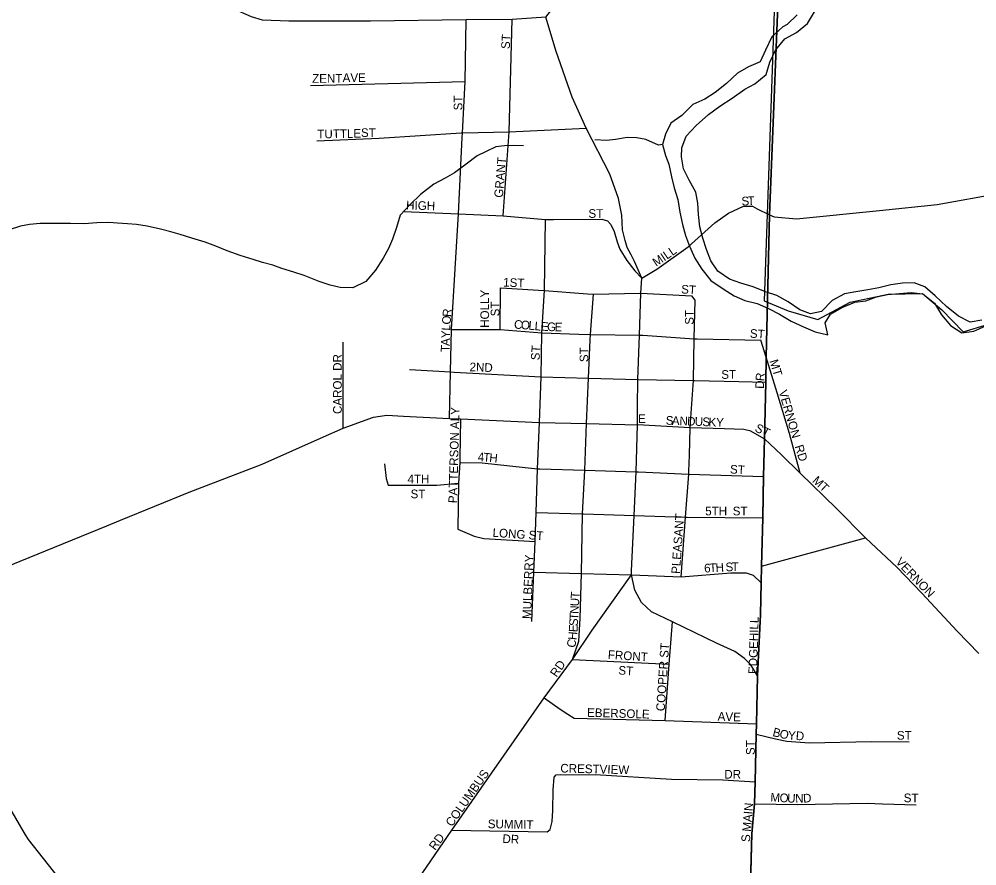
# Model space of a CAD drawing. Extents: x 1759416 to 2214760, y 252598 to 1116833.
# Drawn here: x 1952854 to 1958374, y 901197 to 906081 of the extents above; entities that cross this region are included whole.
import ezdxf

# ---------------------------------------------------------------- set-up
doc = ezdxf.new("R2010")
doc.units = 0
for name, color, linetype in [('GM_X_City_Street', 7, 'Continuous'), ('GM_X_City_Street_Text', 7, 'Continuous'), ('GM_X_Corporation', 7, 'Continuous'), ('GM_X_County_Road', 7, 'Continuous'), ('GM_X_Major_River', 7, 'Continuous'), ('GM_X_Minor_River', 7, 'Continuous'), ('GM_X_State_Route', 7, 'Continuous'), ('GM_X_Township', 7, 'Continuous')]:
    doc.layers.add(name, color=color, linetype=linetype)

msp = doc.modelspace()

# ---------------------------------------------------------------- linework, layer by layer
at = {"layer": 'GM_X_City_Street'}
for points in [[(1955889.5, 906091.6), (1955696.5, 906078.8), (1955430.2, 906077.2), (1954879, 906069.1), (1954408.1, 906068), (1954256.7, 906074.6), (1954192.4, 906094.2), (1954086.8, 906139.9), (1954003.5, 906184.5)], [(1955407.6, 905397.8), (1955408.9, 905425.4), (1955423.8, 905721.8), (1955430.2, 906077.2)], [(1955643.1, 904947), (1955679.1, 905431.6), (1955696.5, 906078.8)], [(1954533.7, 905697.9), (1955423.8, 905721.8)], [(1954570.4, 905378.5), (1954928.3, 905393.2), (1955401.2, 905424.8)], [(1955401.2, 905424.8), (1955408.9, 905425.4), (1955679.1, 905431.6), (1956121.8, 905452.3)], [(1955334.1, 903778.3), (1955339.7, 904046.4), (1955346.5, 904290.5), (1955386.9, 904958.4), (1955407.6, 905397.8)], [(1956442.9, 904587.5), (1956528.8, 904638), (1956709.9, 904767.8), (1956862.8, 904906.4), (1956942.8, 904962.5), (1957028.8, 905002), (1957080.1, 905002), (1957107.6, 904986), (1957178.3, 904951.6), (1957191.3, 904946.1)], [(1955071.8, 904970.4), (1955386.9, 904958.4), (1955643.1, 904947), (1955665.3, 904945.1)], [(1955665.3, 904945.1), (1955887.4, 904925.8), (1955934.4, 904925.9)], [(1955809, 902606.9), (1955821, 902890.6), (1955828.4, 903068.2), (1955834, 903235.7), (1955842.5, 903487.2), (1955853, 903754.3), (1955863.3, 904018), (1955867.1, 904272.1), (1955881.3, 904515.4), (1955887.4, 904925.8)], [(1955934.4, 904925.9), (1956213.3, 904926.9), (1956244.5, 904917.2), (1956263.6, 904897.1), (1956282.7, 904855), (1956300.7, 904796.7), (1956315.8, 904754.6), (1956356.9, 904688.3), (1956402.1, 904628.1), (1956442.9, 904587.5)], [(1955626.2, 904289.7), (1955627.7, 904530.1)], [(1955627.7, 904530.1), (1955663.1, 904528.6), (1955878.7, 904515.5)], [(1955878.7, 904515.5), (1955881.3, 904515.4), (1956129.4, 904497.3)], [(1956129.4, 904497.3), (1956164.4, 904494.7), (1956430.9, 904500.1)], [(1956145.8, 904231), (1956147.3, 904262.1), (1956164.4, 904494.7)], [(1956430.9, 904500.1), (1956437.4, 904500.2), (1956732, 904483.9)], [(1956721, 903727.5), (1956740, 903996.6), (1956745.2, 904236.3), (1956749.8, 904460.7), (1956732, 904483.9)], [(1955346.5, 904290.5), (1955626.2, 904289.7), (1955818.4, 904275.7)], [(1955818.4, 904275.7), (1955867.1, 904272.1), (1956080.6, 904264.5)], [(1956080.6, 904264.5), (1956147.3, 904262.1), (1956430.1, 904258.3), (1956447.9, 904257.1)], [(1954721.6, 903721.7), (1954721.3, 904216.8)], [(1956043.1, 902387.2), (1956078.9, 902493.4), (1956088.2, 902624.8), (1956095.2, 902883), (1956101.2, 903227.3), (1956113.5, 903480.2), (1956124.3, 903747.8), (1956134.8, 904010.5), (1956145.8, 904231)], [(1956447.9, 904257.1), (1956745.2, 904236.3), (1956762.1, 904236.1)], [(1956762.1, 904236.1), (1957129.5, 904229.8)], [(1957142.5, 903334.7), (1957144.8, 903443), (1957149.7, 903659.2), (1957156.9, 903986.6), (1957160.1, 904130.8), (1957129.5, 904229.8)], [(1957355.3, 903462.2), (1957293.7, 903691.6), (1957223.3, 903926.2), (1957160.1, 904130.8), (1957129.5, 904229.8)], [(1955104.8, 904060.2), (1955339.7, 904046.4), (1955361, 904045.2)], [(1955361, 904045.2), (1955863.3, 904018), (1956134.8, 904010.5), (1956420.8, 904003), (1956740, 903996.6), (1956746.3, 903996.4)], [(1956746.3, 903996.4), (1957002.9, 903990.3)], [(1957002.9, 903990.3), (1957156.9, 903986.6)], [(1955397.4, 903775.4), (1955393.4, 903548.4)], [(1956384.3, 902898.8), (1956398.4, 903217.5), (1956409.5, 903469.7), (1956417.2, 903740.8)], [(1957147.2, 903660.6), (1957071.9, 903703.5), (1957029.9, 903714.3), (1956919, 903718.6), (1956720.7, 903723.4), (1956417.2, 903740.8)], [(1956714, 903473.2), (1956718, 903565.6), (1956720.7, 903723.4), (1956721, 903727.5)], [(1958386, 902422.1), (1958260.8, 902551.3), (1958056, 902769.5), (1957913.8, 902917.5), (1957732.2, 903089.1), (1957565.1, 903257.7), (1957355.3, 903462.2), (1957247.5, 903567.8), (1957149.7, 903659.2), (1957147.2, 903660.6)], [(1955393.4, 903548.4), (1955393, 903523.2), (1955387.2, 903403.9), (1955382.6, 903140)], [(1954959.8, 903515.9), (1954968.7, 903431.4), (1954981.6, 903392.6), (1955261.9, 903393.6), (1955387.2, 903403.9)], [(1955393, 903523.2), (1955523.3, 903522.4), (1955842.5, 903487.2), (1955855.5, 903486.9)], [(1955855.5, 903486.9), (1956113.5, 903480.2), (1956409.5, 903469.7), (1956422.9, 903469.1)], [(1956422.9, 903469.1), (1956713.2, 903456.8), (1957144.8, 903443)], [(1956669.7, 902864.3), (1956694.4, 903207.7), (1956713.2, 903456.8), (1956714, 903473.2)], [(1957129.9, 902766.5), (1957131.3, 902830.1), (1957133.4, 902925.7), (1957139.6, 903205), (1957142.5, 903334.7)], [(1955834, 903235.7), (1956101.2, 903227.3), (1956106, 903227.1)], [(1956106, 903227.1), (1956398.4, 903217.5), (1956694.4, 903207.7), (1956704.3, 903207.6)], [(1956704.3, 903207.6), (1957139.6, 903205)], [(1955382.6, 903140), (1955476.8, 903099.6), (1955533, 903084.9), (1955828.4, 903068.2)], [(1957133.4, 902925.7), (1957732.2, 903089.1)], [(1955821, 902890.6), (1956095.2, 902883), (1956383.2, 902875.1), (1956430.8, 902873.3)], [(1957110.4, 902293.3), (1957070.5, 902356.4), (1957034.3, 902392.6), (1956979.1, 902432.8), (1956873.9, 902482.5), (1956619.1, 902604.4), (1956498.8, 902661.4), (1956440.2, 902715.2), (1956402.2, 902786.4), (1956383.2, 902875.1), (1956384.3, 902898.8)], [(1956430.8, 902873.3), (1956669.7, 902864.3), (1956956.1, 902888), (1957043.5, 902888), (1957083.9, 902873.3), (1957131.3, 902830.1)], [(1955347.9, 901403.9), (1955879.9, 902166.8), (1956043.1, 902387.2), (1956155.9, 902555.8), (1956383.2, 902875.1)], [(1957110.4, 902293.3), (1957127.2, 902646.1), (1957129.9, 902766.5)], [(1956577.9, 902035.4), (1956600.5, 902360.6), (1956619.1, 902604.4)], [(1956043.1, 902387.2), (1956600.5, 902360.6)], [(1957074, 901242.2), (1957077.7, 901381.8), (1957092.5, 901555.6), (1957095.5, 901681.7), (1957102.2, 901956.1), (1957103.7, 902016.8), (1957110.4, 902293.3)], [(1955879.9, 902166.8), (1955972.8, 902100.5), (1956016.6, 902071.3), (1956053.7, 902048.7), (1956577.9, 902035.4), (1957103.7, 902016.8)], [(1957102.2, 901956.1), (1957214.3, 901929.2), (1957279.2, 901916), (1957409.1, 901907.6), (1957764, 901913.6), (1957984.1, 901912.4)], [(1955914, 901406), (1955926.5, 901453.7), (1955929.9, 901515.9), (1955931.3, 901636.1), (1955937.5, 901708), (1955948.6, 901721.8), (1955972.8, 901724.6), (1956004.6, 901721.8), (1956174.1, 901723.2), (1956613.2, 901697), (1956909.6, 901692.5), (1957095.5, 901681.7)], [(1957092.5, 901555.6), (1957341.6, 901550.6), (1957741, 901559.5), (1957829.7, 901554.4), (1958024.9, 901549.3)], [(1954939.3, 900805.7), (1955347.9, 901403.9)], [(1955347.9, 901403.9), (1955898.2, 901394.3), (1955914, 901406)]]:
    msp.add_lwpolyline(points, dxfattribs=at)
at = {"layer": 'GM_X_Corporation'}
msp.add_lwpolyline([(1957219.3, 906515.9), (1957147.3, 904455.6), (1957286, 904399), (1957458, 904347.7), (1957643.2, 904448.8), (1957862, 904493.5), (1958060.5, 904498.3), (1958172, 904403.3), (1958295.3, 904278.1), (1958435.9, 904319.3)], dxfattribs=at)
at = {"layer": 'GM_X_County_Road'}
for points in [[(1957191.3, 904946.1), (1957205.3, 904940.1), (1957334.9, 904928.2), (1957812.8, 904976.2), (1958145.9, 905011.7), (1958508.9, 905077.2)], [(1957067.4, 901031.9), (1957070, 901092.2), (1957074, 901242.2)]]:
    msp.add_lwpolyline(points, dxfattribs=at)
at = {"layer": 'GM_X_Major_River'}
for points in [[(1958402.2, 904343.9), (1958336, 904332.1), (1958268.1, 904368.4), (1958198.3, 904422.8), (1958134.5, 904485.2), (1958074.6, 904537.5), (1958012.6, 904559.8), (1957944.5, 904558), (1957878.4, 904548.2), (1957808.2, 904530.4), (1957746.1, 904518.6), (1957676, 904508.8), (1957611.8, 904497), (1957539.6, 904457.1), (1957479.2, 904395.1), (1957415.1, 904381.3), (1957353.1, 904403.6), (1957287.2, 904449.9), (1957221.3, 904486.2), (1957155.3, 904508.5), (1957085.3, 904536.8), (1957013.3, 904557.1), (1956947.4, 904581.4), (1956881.5, 904627.7), (1956839.7, 904686), (1956816, 904752.3), (1956794.2, 904816.5), (1956776.5, 904882.8), (1956768.8, 904953), (1956765.1, 905019.2), (1956753.3, 905083.4), (1956715.6, 905151.7), (1956683.8, 905218), (1956672.1, 905286.2), (1956674.4, 905338.3), (1956698.7, 905406.5), (1956757, 905466.4), (1956827.4, 905530.4), (1956891.7, 905578.3), (1956964, 905624.2), (1957036.3, 905676.1), (1957094.5, 905708), (1957158.9, 905761.9), (1957181.2, 905832), (1957213.6, 905902.1), (1957267.9, 905966.1), (1957334.2, 906004), (1957398.5, 906055.9), (1957438.8, 906122)], [(1957338.6, 906106.2), (1957280.3, 906050.3)], [(1957280.3, 906050.3), (1957256.2, 906036.3), (1957191.9, 905978.4), (1957155.5, 905902.3), (1957125.1, 905834.2), (1957056.9, 905806.4), (1956994.7, 905768.5), (1956930.3, 905708.5), (1956866, 905656.6), (1956805.8, 905618.7), (1956737.6, 905588.8), (1956673.2, 905524.9), (1956610.9, 905480.9), (1956578.6, 905416.9), (1956562.3, 905356.8), (1956580.1, 905294.5), (1956597.9, 905244.3), (1956613.6, 905172.1), (1956629.3, 905107.9), (1956651, 905039.6), (1956662.7, 904967.4), (1956676.4, 904897.1), (1956694.2, 904832.9), (1956717.9, 904770.7), (1956747.7, 904702.4), (1956789.4, 904638.1), (1956841.2, 904573.7), (1956911.1, 904525.3), (1956975, 904485), (1957036.9, 904458.8), (1957106.9, 904440.5), (1957172.9, 904412.2), (1957236.8, 904379.9), (1957302.8, 904339.5), (1957374.7, 904305.2), (1957442.7, 904276.9), (1957514.7, 904260.6), (1957499, 904328.9), (1957531.2, 904378.9), (1957601.5, 904418.8), (1957669.7, 904448.6), (1957733.8, 904456.4), (1957796, 904478.3), (1957858.1, 904492.1), (1957928.3, 904497.9), (1957994.4, 904503.7), (1958062.4, 904495.5), (1958130.3, 904443.1), (1958170, 904374.8), (1958221.8, 904314.4), (1958287.7, 904272.1), (1958355.8, 904281.9), (1958426.1, 904311.8)]]:
    msp.add_lwpolyline(points, dxfattribs=at)
at = {"layer": 'GM_X_Minor_River'}
for points in [[(1956562.3, 905356.8), (1956538.5, 905354.1), (1956466.1, 905387.3), (1956413.9, 905396.8), (1956357.7, 905398.2), (1956291.7, 905387.4), (1956239.7, 905380.8), (1956171.5, 905384.1)], [(1955761, 905349.4), (1955700.9, 905352.8), (1955650.8, 905350.2), (1955600.7, 905343.6), (1955544.9, 905316.9), (1955493, 905292.3), (1955431.4, 905243.5), (1955363.7, 905194.6), (1955309.9, 905163.9), (1955244.1, 905129.1), (1955166.6, 905070), (1955107, 905011.2), (1955049.5, 904950.4), (1955028.2, 904878), (1955006.8, 904811.6), (1954983.3, 904757.1), (1954951.8, 904702.6), (1954908.4, 904632), (1954852.9, 904567.2), (1954777.1, 904530.2), (1954704.9, 904533.4), (1954646.7, 904546.8), (1954582.4, 904568.2), (1954495.9, 904601.3), (1954437.6, 904620.7), (1954367.2, 904642), (1954316.9, 904661.5), (1954256.6, 904676.8), (1954202.4, 904694.3), (1954128, 904717.5), (1954053.6, 904744.8), (1953987.2, 904772.1), (1953926.8, 904793.5), (1953848.5, 904816.7), (1953782.1, 904838), (1953727.9, 904853.5), (1953669.6, 904868.9), (1953591.3, 904886), (1953531.1, 904895.4), (1953478.9, 904900.8), (1953420.8, 904904.2), (1953370.6, 904907.7), (1953302.5, 904904.9), (1953228.4, 904900), (1953150.3, 904901.2), (1953090.1, 904902.5), (1952975.9, 904901.2), (1952913.8, 904896.5), (1952861.8, 904885.9), (1952795.9, 904865.2)]]:
    msp.add_lwpolyline(points, dxfattribs=at)
at = {"layer": 'GM_X_State_Route'}
for points in [[(1956381.2, 904720.9), (1956358.3, 904764.3), (1956346.3, 904804.9), (1956332, 904864.6), (1956327.2, 904950.6), (1956308.1, 905046.2), (1956257.9, 905187.1), (1956121.8, 905452.3), (1956040.7, 905631.2), (1955948.5, 905893.8), (1955889.5, 906091.6), (1955916.2, 906126.4), (1955989.3, 906181.7), (1956002.2, 906192.6)], [(1956418.6, 903845.4), (1956420.8, 904003), (1956430.1, 904258.3), (1956437.4, 904500.2), (1956442.9, 904587.5), (1956401.2, 904683), (1956381.2, 904720.9)], [(1955069.4, 903791.1), (1955334.1, 903778.3), (1955397.4, 903775.4), (1955853, 903754.3), (1956124.3, 903747.8), (1956417.2, 903740.8), (1956418.6, 903845.4)], [(1953908.8, 903382), (1954255.1, 903514.5), (1954608.3, 903671.5), (1954721.6, 903721.7), (1954896, 903784.9), (1954972.3, 903795.8), (1955069.4, 903791.1)], [(1953359, 903158.7), (1953437.3, 903190.8), (1953833.3, 903353.1), (1953908.8, 903382)], [(1952859.8, 902954), (1953359, 903158.7)], [(1952304.5, 902726.8), (1952610.1, 902851.7), (1952859.8, 902954)], [(1954148, 899738.9), (1953844.1, 900162.8), (1952907.8, 901348.4), (1952891.1, 901377.1), (1952780, 901569), (1952760.5, 901602.6), (1952637.7, 901861.6), (1952610.1, 901925.1), (1952481.4, 902231.3), (1952413.6, 902410.9), (1952304.5, 902726.8)]]:
    msp.add_lwpolyline(points, dxfattribs=at)
at = {"layer": 'GM_X_Township'}
for points in [[(1957070.1, 901092.2), (1957077.7, 901381.8), (1957092.5, 901555.6), (1957095.5, 901681.6), (1957102.2, 901956.1), (1957103.7, 902016.8), (1957110.4, 902293.3), (1957127.2, 902646.1), (1957131.3, 902830.1), (1957133.4, 902925.7), (1957139.6, 903205), (1957144.9, 903443), (1957149.7, 903659.2), (1957156.9, 903986.6), (1957160.1, 904130.8), (1957178.3, 904951.6), (1957242.8, 906546.3)], [(1957242.8, 906546.3), (1957178.3, 904951.6), (1957160.1, 904130.8), (1957156.9, 903986.6), (1957149.7, 903659.2), (1957144.9, 903443), (1957139.6, 903205), (1957133.4, 902925.7), (1957131.3, 902830.1), (1957127.2, 902646.1), (1957110.4, 902293.3), (1957103.7, 902016.8), (1957102.2, 901956.1), (1957095.5, 901681.6), (1957092.5, 901555.6), (1957077.7, 901381.8), (1957070.1, 901092.2)]]:
    msp.add_lwpolyline(points, dxfattribs=at)

# ---------------------------------------------------------------- texts
at = {"layer": 'GM_X_City_Street_Text'}
for s, rotation, p in [('ST', 86.4254, (1955681.4, 905907)), ('ZENT', 0, (1954542.4, 905713.4)), ('AVE', 0, (1954718.4, 905717.8)), ('ST', 90, (1955408.6, 905554.4)), ('TUTTLE', 1.1053, (1954573, 905392.2)), ('ST', 0, (1954824, 905401)), ('GRANT', 85.2345, (1955641.8, 905049.2)), ('S', 3.9649, (1957018.9, 905005)), ('T', 3.1707, (1957053.8, 905007.4)), ('HIGH', 358.3643, (1955083.9, 904983)), ('ST', 0, (1956135.2, 904934.6)), ('MILL', 34.1612, (1956525.9, 904651.4)), ('1ST', 357.5117, (1955642.8, 904538.6)), ('ST', 356.1879, (1956668.3, 904499)), ('HOLLY', 90, (1955562.6, 904300.4)), ('ST', 90, (1955622.2, 904366.4)), ('R', 85.5752, (1955343.6, 904361.5)), ('ST', 90, (1956741.8, 904318)), ('L', 86.5004, (1955338.1, 904282.7)), ('O', 85.6465, (1955340.2, 904317.6)), ('C', 355.3815, (1955704.8, 904296.6)), ('O', 355.3874, (1955744.3, 904293.4)), ('L', 355.3912, (1955788.1, 904289.8)), ('L', 355.5826, (1955823.4, 904287)), ('E', 357.0624, (1955859.9, 904284.2)), ('G', 357.8199, (1955895.8, 904282.4)), ('E', 357.8696, (1955939.8, 904280.7)), ('Y', 87.9015, (1955336.5, 904239)), ('ST', 356.1888, (1957064.2, 904243.8)), ('A', 88.09, (1955335, 904195.1)), ('T', 88.0599, (1955333.8, 904159.9)), ('ST', 86.4254, (1955853, 904111.8)), ('ST', 90, (1956134.6, 904102.4)), ('CAROL DR', 90, (1954713.4, 903803.2)), ('2ND', 357.872, (1955449.2, 904050.2)), ('MT', 286.7003, (1957178.2, 904109.5)), ('ST', 0, (1956900.8, 904006.2)), ('D', 88.8197, (1957146.6, 903948.1)), ('R', 85.1375, (1957147.5, 903991.3)), ('VERNON', 286.219, (1957231, 903933.4)), ('PATTERSON ALY', 88.4656, (1955377.8, 903288.5)), ('E', 0, (1956421.2, 903751)), ('S', 357.7869, (1956580, 903742.2)), ('A', 357.7697, (1956615.2, 903740.8)), ('N', 357.7697, (1956659.1, 903739.1)), ('D', 357.786, (1956703.1, 903737.4)), ('U', 357.7697, (1956747.1, 903735.7)), ('S', 357.7811, (1956791, 903734)), ('K', 357.7697, (1956826.2, 903732.7)), ('Y', 358.0112, (1956870.4, 903730.9)), ('ST', 333.435, (1957089.8, 903706)), ('RD', 287.5261, (1957323.4, 903616.8)), ('4', 358.532, (1955496.9, 903531)), ('T', 354.8847, (1955526.8, 903530.3)), ('H', 354.396, (1955561.8, 903527.1)), ('ST', 356.4254, (1956949.8, 903460.6)), ('4TH', 0, (1955092.4, 903403.4)), ('MT', 316.9739, (1957422, 903414.1)), ('ST', 0, (1955110, 903317.4)), ('5TH', 0, (1956808.4, 903218.6)), ('ST', 0, (1956966.8, 903218.6)), ('PLEASANT', 85.9741, (1956662.6, 902879.9)), ('LONG ST', 356.0569, (1955581.5, 903095.4)), ('MULBERRY', 87.77, (1955804.6, 902620)), ('6', 3.2491, (1956803.5, 902888.6)), ('T', 3.2419, (1956834.2, 902890.3)), ('H', 3.2368, (1956869.3, 902892.3)), ('S', 2.4053, (1956926.3, 902895.6)), ('T', 0.6011, (1956961, 902897)), ('VERNON', 313.827, (1957902.1, 902947.2)), ('T', 86.7202, (1956082.6, 902737.2)), ('U', 86.739, (1956080.1, 902693.2)), ('N', 86.739, (1956077.6, 902649.3)), ('S', 86.7474, (1956073.6, 902579)), ('T', 86.7202, (1956075.6, 902614.1)), ('EDGEHILL', 88.3406, (1957107, 902303.1)), ('E', 86.772, (1956071.6, 902543.9)), ('C', 75.6162, (1956055.9, 902451.2)), ('H', 84.5189, (1956067.2, 902497.9)), ('FRONT', 356.2705, (1956245.8, 902391.4)), ('COOPER ST', 86.1327, (1956574.6, 902087.8)), ('RD', 55.4857, (1955951.5, 902281.7)), ('ST', 356.4254, (1956306.4, 902301.1)), ('EBERSOLE', 358.3643, (1956126.7, 902057)), ('AVE', 358.0188, (1956879.1, 902035)), ('B', 346.1699, (1957193.5, 901946.7)), ('O', 347.3969, (1957233.1, 901937)), ('Y', 355.804, (1957284, 901926.2)), ('D', 357.6509, (1957329.6, 901922.9)), ('ST', 0, (1957912.8, 901925)), ('ST', 90, (1957093.8, 901836.4)), ('CRESTVIEW', 358.5639, (1955972.6, 901735.8)), ('COLUMBUS', 55.0697, (1955348.7, 901419.4)), ('DR', 0, (1956918.4, 901700.6)), ('M', 356.8838, (1957182.9, 901568.6)), ('O', 356.874, (1957235.7, 901565.7)), ('U', 356.9416, (1957279.6, 901563.3)), ('D', 3.1281, (1957373.5, 901561.7)), ('ST', 0, (1957952.4, 901564.2)), ('MAIN', 85.3669, (1957071.8, 901392.8)), ('N', 0.9279, (1957327.4, 901560.9)), ('SUMMIT', 358.9775, (1955554.6, 901414.6)), ('RD', 53.7411, (1955252, 901283.2)), ('DR', 356.989, (1955638.5, 901329.6)), ('S', 90, (1957067.4, 901334.8))]:
    msp.add_text(s, height=50, rotation=rotation, dxfattribs=at).set_placement(p)

doc.saveas('drawing.dxf')
